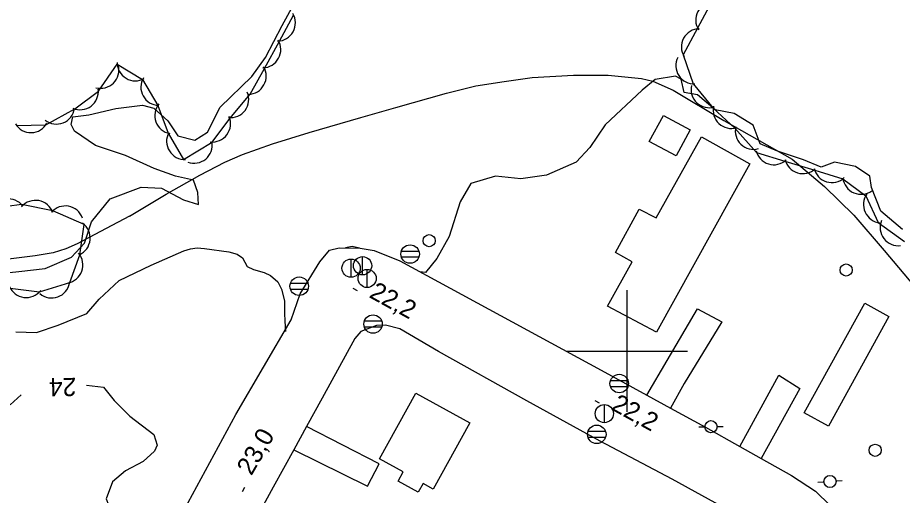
# Model space of a CAD drawing. Extents: x 646142 to 649934, y 5874075 to 5876351.
# Drawn here: x 646899.7 to 647045.4, y 5875376.2 to 5875454.9 of the extents above; entities that cross this region are included whole.
import ezdxf

# ---------------------------------------------------------------- set-up
doc = ezdxf.new("R2010")
doc.units = 0
for name, color, linetype in [('Niveau 1', 7, 'Continuous'), ('Niveau 19', 7, 'Continuous'), ('Niveau 2', 7, 'Continuous'), ('Niveau 21', 7, 'Continuous'), ('Niveau 22', 7, 'Continuous'), ('Niveau 3', 7, 'Continuous'), ('Niveau 31', 7, 'Continuous'), ('Niveau 36', 7, 'Continuous'), ('Niveau 44', 7, 'Continuous'), ('Niveau 61', 7, 'Continuous')]:
    doc.layers.add(name, color=color, linetype=linetype)

msp = doc.modelspace()

# ---------------------------------------------------------------- linework, layer by layer
at = {"layer": 'Niveau 1'}
for points in [[(646925.65, 5875428.78), (646922.11, 5875430.08), (646917.44, 5875432.22), (646912.49, 5875433.82), (646909, 5875436.22), (646908.48, 5875437.31), (646908.75, 5875438.55), (646911.36, 5875438.87), (646915.8, 5875439.92), (646920.23, 5875440.51), (646922.07, 5875439.98), (646924.37, 5875437.9), (646926.02, 5875435.45), (646928.86, 5875434.75), (646930.91, 5875436.03), (646932.99, 5875440.14), (646938.2, 5875445.21), (646940.45, 5875448.36), (646943.22, 5875453.59), (646946.61, 5875459.89)], [(646895.67, 5875412.67), (646899.83, 5875413.11), (646904.16, 5875413.58), (646908.5, 5875415.48), (646910.67, 5875417.76), (646911.84, 5875421.3), (646914.88, 5875425.06), (646919.97, 5875427), (646923.33, 5875426.83), (646926.94, 5875424.9), (646929.44, 5875424.11), (646929.34, 5875426.11), (646928.6, 5875428.15), (646925.65, 5875428.78)]]:
    msp.add_lwpolyline(points, dxfattribs=at)
at = {"layer": 'Niveau 19'}
for points in [[(647003.31, 5875392.7), (647006.65, 5875398.44), (647011.64, 5875406.96), (647015.66, 5875404.8), (647009.41, 5875394.64), (647007.2, 5875390.57)], [(647018.62, 5875384.25), (647025.04, 5875396.03), (647028.49, 5875393.81), (647022.12, 5875382.29)], [(646945.15, 5875383.75), (646957.27, 5875377.76), (646959.17, 5875381.43), (646947.24, 5875387.55)]]:
    msp.add_lwpolyline(points, dxfattribs=at)
at = {"layer": 'Niveau 2'}
for points in [[(647045.42, 5875420.01), (647041.83, 5875423.02), (647040.27, 5875426.91), (647040.01, 5875428.77), (647037.66, 5875430.38), (647034.2, 5875431.11), (647032, 5875430.27), (647029.11, 5875431.48), (647024.83, 5875432.91), (647021.95, 5875434.12), (647020.81, 5875437.2), (647017.68, 5875439.12), (647014.52, 5875439.71), (647011.62, 5875442.18), (647009.45, 5875442.55), (647008.93, 5875444.79), (647008.01, 5875445.25), (647004.68, 5875444.74), (647002.52, 5875442.98), (646996.42, 5875437.25), (646993.89, 5875433.5), (646991.63, 5875431.1), (646986.75, 5875428.96), (646982.51, 5875428.33), (646978.33, 5875428.81), (646974.32, 5875427.58), (646972.53, 5875424.54), (646970.73, 5875418.87), (646968.71, 5875415.24), (646966.83, 5875412.94), (646965.91, 5875413.06)], [(646899.35, 5875403.14), (646902.75, 5875403.03), (646906.3, 5875404.26), (646911.03, 5875406.16), (646913.07, 5875408.53), (646916.36, 5875411.63), (646921.66, 5875414.11), (646927.03, 5875416.49), (646928.1, 5875416.8), (646929.24, 5875417.01), (646930.41, 5875416.9), (646934.43, 5875416.31), (646935.82, 5875415.93), (646936.7, 5875415.35), (646937.48, 5875413.94), (646938.5, 5875413.42), (646940.28, 5875412.93), (646941.3, 5875412.46), (646942.48, 5875411.38), (646943.13, 5875410.2), (646943.58, 5875408.27), (646943.6, 5875406.25), (646943.64, 5875404.9), (646943.77, 5875403.23)], [(646955.95, 5875416.96), (646954.77, 5875417.23), (646953.67, 5875416.98)], [(646911.01, 5875394.37), (646913.78, 5875394.03), (646915.56, 5875391.84), (646918.14, 5875389.28), (646922.08, 5875386.26), (646922.62, 5875384.49), (646922.21, 5875383.52), (646920.33, 5875381.81), (646917.4, 5875380.25), (646915.25, 5875378.44), (646914.23, 5875375.68), (646915.36, 5875372.67), (646915.77, 5875368.88), (646915.87, 5875366.88), (646913.55, 5875363.45), (646913.33, 5875362.97)], [(646898.42, 5875391.15), (646900.25, 5875392.8)]]:
    msp.add_lwpolyline(points, dxfattribs=at)
at = {"layer": 'Niveau 21'}
for points in [[(646899.21, 5875323.65), (646902.84, 5875330.13), (646904.06, 5875332.31), (646909.11, 5875340.72), (646913.72, 5875348.95), (646917.61, 5875356.47), (646919.22, 5875359.59), (646919.31, 5875359.76), (646927.75, 5875375.07), (646935.59, 5875389.56), (646944.69, 5875405.13), (646946.18, 5875409.44), (646949.41, 5875414.66), (646951.04, 5875416.58), (646952.6, 5875417), (646956.05, 5875416.95), (646958.39, 5875416.55), (646962.59, 5875414.87), (646977.24, 5875406.87), (646995.76, 5875396.83)], [(647022.11, 5875370.8), (647007.48, 5875378.88), (646995.58, 5875385.13), (646983.5, 5875391.81), (646968.96, 5875399.93), (646962.59, 5875403.64), (646960.22, 5875404.27), (646958.74, 5875404.21), (646956.2, 5875403.21), (646955.18, 5875402.06), (646949.82, 5875392.22), (646947.24, 5875387.55), (646945.15, 5875383.75), (646941.76, 5875377.59), (646939.11, 5875372.76)], [(646995.76, 5875396.83), (647003.31, 5875392.7), (647007.2, 5875390.57), (647012.94, 5875387.43), (647018.62, 5875384.25), (647022.12, 5875382.29), (647027.09, 5875379.51), (647031.04, 5875376.89), (647033.46, 5875374.55)]]:
    msp.add_lwpolyline(points, dxfattribs=at)
at = {"layer": 'Niveau 22'}
for points in [[(646918.1, 5875422.2), (646924.13, 5875425.82), (646929.63, 5875428.94), (646933.77, 5875431.11), (646936.66, 5875432.35), (646941.61, 5875434.14), (646947.64, 5875436), (646956.18, 5875438.46), (646961.96, 5875440.08), (646970.29, 5875442.49), (646975.09, 5875443.65), (646979.77, 5875444.4), (646984.4, 5875445.05), (646991.2, 5875445.45), (646996.94, 5875445.44), (647002.4, 5875444.9), (647004.29, 5875444.44), (647007.63, 5875442.98), (647015.99, 5875437.96), (647027.21, 5875431.58), (647032.56, 5875427.1), (647037.37, 5875422.37), (647042.36, 5875416.53), (647048, 5875409.89)], [(646918.1, 5875422.2), (646909.43, 5875417.65), (646907.58, 5875416.8), (646905.5, 5875416.16), (646902.54, 5875415.67), (646898.12, 5875415.14)]]:
    msp.add_lwpolyline(points, dxfattribs=at)
at = {"layer": 'Niveau 3'}
for p, q in [((646954.88, 5875410.34), (646955.59, 5875409.95)), ((646994.74, 5875391.87), (646995.44, 5875391.48)), ((646936.67, 5875376.88), (646937.07, 5875377.57))]:
    msp.add_line(p, q, dxfattribs=at)
at = {"layer": 'Niveau 31'}
for points in [[(647003.69, 5875434.53), (647006.02, 5875438.81), (647010.44, 5875436.4), (647008.11, 5875432.12), (647003.69, 5875434.53)], [(647020.27, 5875430.83), (647004.86, 5875403.1), (646996.82, 5875407.38), (647000.85, 5875414.66), (646998.14, 5875416.2), (647002, 5875423.34), (647004.84, 5875421.91), (647012.27, 5875435.27), (647020.27, 5875430.83), (647020.27, 5875430.83)], [(647029.22, 5875389.81), (647039.17, 5875407.87), (647043.15, 5875405.68), (647033.2, 5875387.62), (647029.22, 5875389.81)], [(646959.26, 5875382.24), (646965.23, 5875393.08), (646974.11, 5875388.18), (646968.09, 5875377.27), (646966.43, 5875378.18), (646965.63, 5875376.74), (646962.3, 5875378.58), (646963.14, 5875380.1), (646959.26, 5875382.24)]]:
    msp.add_lwpolyline(points, dxfattribs=at)
at = {"layer": 'Niveau 36'}
for p, q in [((646965.74, 5875416.41), (646962.86, 5875416.41)), ((646954.58, 5875412.14), (646954.58, 5875415.14)), ((646956.47, 5875412.53), (646956.47, 5875415.53)), ((646962.86, 5875415.49), (646965.74, 5875415.49)), ((646957.22, 5875410.44), (646957.22, 5875413.44)), ((646947.46, 5875411.12), (646944.58, 5875411.12)), ((646944.58, 5875410.2), (646947.46, 5875410.2)), ((646959.63, 5875404.89), (646956.75, 5875404.89)), ((646956.75, 5875403.97), (646959.63, 5875403.97)), ((647000.17, 5875395.09), (646997.29, 5875395.09)), ((646997.29, 5875394.17), (647000.17, 5875394.17)), ((646996.29, 5875388.18), (646996.29, 5875391.18)), ((646996.48, 5875386.72), (646993.6, 5875386.72)), ((647011.86, 5875387.53), (647012.86, 5875387.53)), ((647015.86, 5875387.53), (647014.86, 5875387.53)), ((646993.6, 5875385.8), (646996.48, 5875385.8)), ((647031.45, 5875378.41), (647032.45, 5875378.46)), ((647035.45, 5875378.6), (647034.45, 5875378.55))]:
    msp.add_line(p, q, dxfattribs=at)
for centre, radius in [((646967.43, 5875418.17), 1), ((646964.3, 5875415.96), 1.52), ((646954.57, 5875413.64), 1.5), ((646956.46, 5875414.04), 1.5), ((647036.11, 5875413.34), 1), ((646957.21, 5875411.95), 1.5), ((646946.02, 5875410.67), 1.52), ((646958.19, 5875404.44), 1.52), ((646998.73, 5875394.64), 1.52), ((646996.28, 5875389.69), 1.5), ((647013.85, 5875387.53), 1), ((646995.04, 5875386.27), 1.52), ((647040.89, 5875383.65), 1), ((647033.45, 5875378.5), 1)]:
    msp.add_circle(centre, radius, dxfattribs=at)
at = {"layer": 'Niveau 44'}
for points in [[(647013.94, 5875457.45), (647011.64, 5875453.18), (647009.27, 5875448.78), (647010.89, 5875443.98), (647014.23, 5875440.02), (647017.77, 5875436.7), (647021.36, 5875432.69), (647026, 5875431.27), (647030.93, 5875429.77), (647035.57, 5875428.36), (647039.36, 5875425.58), (647041.36, 5875421.16), (647045.7, 5875418.06)], [(646920.22, 5875444.72), (646922.74, 5875440.44), (646924.42, 5875435.89), (646926.98, 5875431.54), (646931.68, 5875434.42), (646934.59, 5875438.31), (646937.97, 5875442.29), (646940.3, 5875446.54), (646942.78, 5875451.05), (646945.11, 5875455.31)], [(646899.45, 5875437.15), (646904.31, 5875437.27), (646909.06, 5875439.87), (646912.94, 5875442.79), (646916.05, 5875447.22), (646920.22, 5875444.72)], [(646898.42, 5875410.37), (646903.24, 5875409.74), (646908.24, 5875411.28), (646909.88, 5875415.84), (646910.6, 5875420.84), (646905.44, 5875423.07), (646900.3, 5875424.11), (646895.49, 5875423.46)]]:
    msp.add_lwpolyline(points, dxfattribs=at)
for centre, start, end in [((647014.34, 5875454.48), 91.748, 211.7259), ((646942.4, 5875454.03), 271.2693, 31.2473), ((647011.98, 5875450.08), 91.748, 211.7259), ((646939.99, 5875449.65), 271.2693, 31.2473), ((647011.07, 5875446.97), 152.6145, 272.5925), ((646913.33, 5875446.26), 254.6555, 14.6334), ((646919.04, 5875447.49), 179.094, 299.0719), ((646937.59, 5875445.26), 271.2693, 31.2473), ((646922.94, 5875443.46), 148.964, 268.942), ((647013.56, 5875443.07), 166.8466, 286.8246), ((646909.94, 5875442.74), 246.9474, 6.9254), ((646934.72, 5875441.43), 263.2409, 23.2188), ((646925.23, 5875438.78), 140.3159, 260.2938), ((647017.2, 5875439.65), 166.8466, 286.8246), ((646906.05, 5875440.37), 231.3972, 351.3751), ((646901.84, 5875438.97), 211.3889, 331.3668), ((646931.72, 5875437.42), 263.2409, 23.2188), ((647020.85, 5875436.21), 166.3959, 286.3738), ((646927.18, 5875434.54), 152.1955, 272.1735), ((646928.71, 5875433.92), 249.6849, 9.6628), ((647024.2, 5875433.67), 193.0602, 313.0381), ((647028.98, 5875432.21), 193.0602, 313.0381), ((647033.76, 5875430.75), 193.0602, 313.0381), ((647038.55, 5875428.81), 186.6406, 306.6186), ((647041.97, 5875424.1), 144.4356, 264.4135), ((646898.13, 5875422.04), 37.7411, 157.7191), ((646902.59, 5875421.81), 19.452, 139.43), ((646907.5, 5875420.89), 19.452, 139.43), ((647044.71, 5875420.33), 157.0178, 276.9958), ((646908.6, 5875418.6), 294.1613, 54.1393), ((646907.4, 5875414.16), 280.2622, 40.2402), ((646901.06, 5875411.8), 202.629, 322.607), ((646905.25, 5875411.73), 229.5677, 349.5457)]:
    msp.add_arc(centre, 3, start, end, dxfattribs=at)
at = {"layer": 'Niveau 61'}
for points in [[(647000, 5875410), (647000, 5875400), (647000, 5875390)], [(646990, 5875400), (647000, 5875400), (647010, 5875400)]]:
    msp.add_lwpolyline(points, dxfattribs=at)

# ---------------------------------------------------------------- texts
at = {"layer": 'Niveau 2'}
msp.add_text('24', height=3, rotation=180.8495, dxfattribs=at).set_placement((646909.27, 5875395.59))
at = {"layer": 'Niveau 3'}
for s, rotation, p in [('22,2 ', 331.2075, (646957.39, 5875408.92)), ('22,2 ', 331.1729, (646997.25, 5875390.44)), ('23,0 ', 59.9255, (646938.15, 5875379.35))]:
    msp.add_text(s, height=3, rotation=rotation, dxfattribs=at).set_placement(p)

doc.saveas('drawing.dxf')
